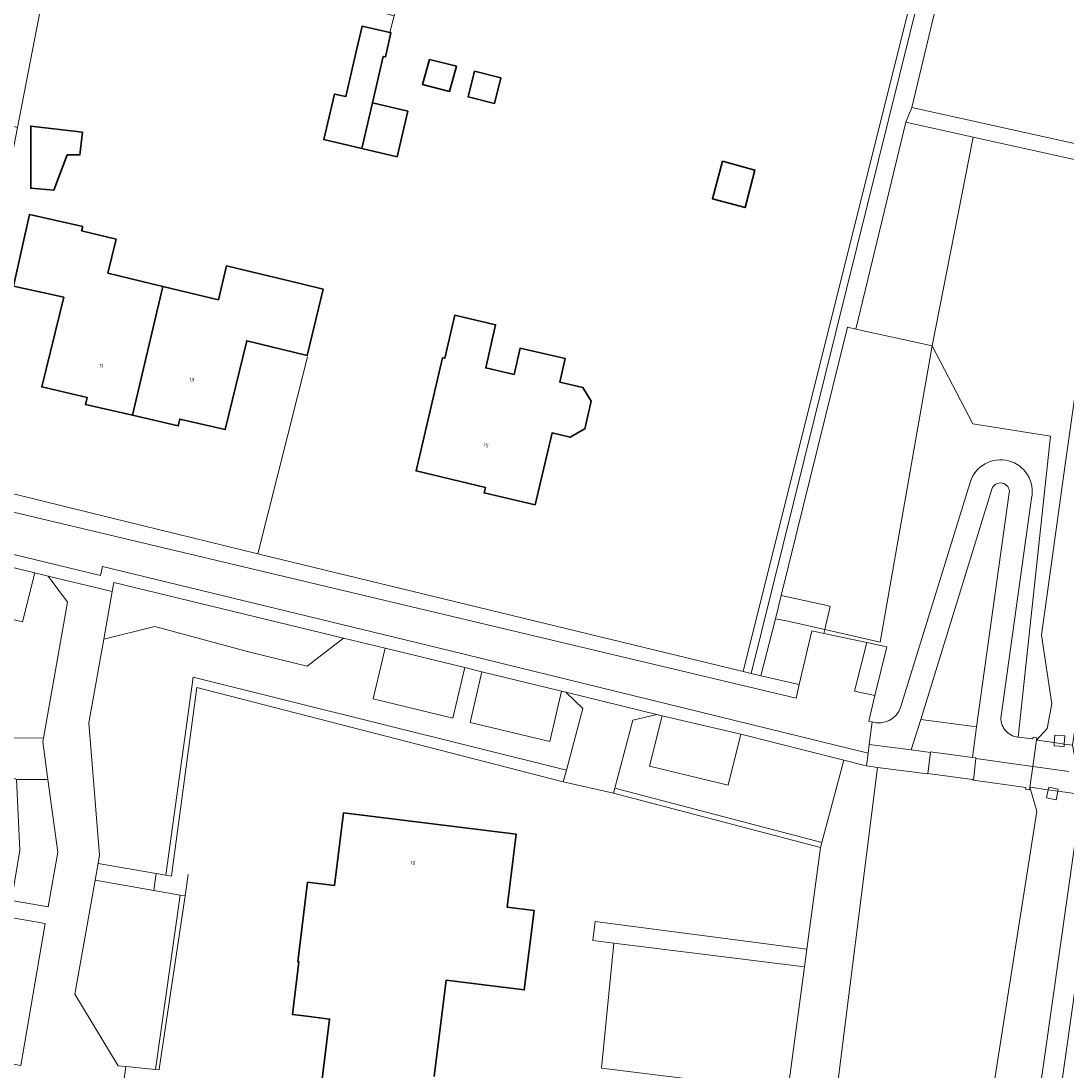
# Model space of a CAD drawing. Header units: metres. Extents: x 197700 to 204338, y 317132 to 325229.
# Tile 1042 of 1056: x 199442 to 199544, y 321794 to 321896. Entities that reach past the tile are written whole.
import ezdxf
from ezdxf.enums import TextEntityAlignment as Align

# ---------------------------------------------------------------- set-up
doc = ezdxf.new("R2010")
doc.units = ezdxf.units.M
for name, color, linetype, lineweight in [('B-WE-GR-BEPLANTING_CULTUUR_BODEMBEDEKKER-GV', 90, 'Continuous', 18), ('B-WE-GR-BEPLANTING_CULTUUR_HEESTERS-GV', 90, 'Continuous', 18), ('B-WE-GR-GROENVOORZIENING-GV', 80, 'Continuous', 18), ('B-WE-IE-TERREINAFSCHEIDING_KUNSTMATIG_HEKWERK-G', 20, 'IE-TERREINAFSCHEIDING-KUNSTMATIG', 18), ('B-WE-KW-KUNSTWERK-GV', 170, 'Continuous', 18), ('B-WE-KW-KUNSTWERK_PIJLER-GV', 170, 'Continuous', 18), ('B-WE-OG-BEBOUWING-GV', 7, 'Continuous', 35), ('B-WE-OG-BEBOUWING-T18', 10, 'Continuous', 18), ('B-WE-OG-TERREIN_CULTUURSCHEIDING-GV', 7, 'Continuous', 18), ('B-WE-OG-TERREIN_ERF-GV', 7, 'Continuous', 18), ('B-WE-VH-VERHARDING_ASFALT-GV', 252, 'Continuous', 18), ('B-WE-VH-VERHARDING_BEDRIJFSVLOERPLAAT-GV', 252, 'Continuous', 18), ('B-WE-VH-VERHARDING_BETONSTRAATSTEEN-GV', 252, 'Continuous', 18), ('B-WE-VH-VERHARDING_OPEN-GV', 252, 'Continuous', 18), ('B-WE-VH-VERHARDING_SIERBESTRATING-GV', 252, 'Continuous', 18), ('B-WE-VH-VERHARDING_TEGEL-GV', 252, 'Continuous', 18)]:
    doc.layers.add(name, color=color, linetype=linetype, lineweight=lineweight)
doc.styles.add('NLCS-ISO-M200-T18', font='NLCS-ISO.ttf', dxfattribs={"height": 0.36})
doc.linetypes.add('IE-TERREINAFSCHEIDING-KUNSTMATIG', pattern='A,4,[82,NLCS.SHX,S=0.75,R=90,X=0,Y=0],4,-2', length=10)

msp = doc.modelspace()

# ---------------------------------------------------------------- linework, layer by layer
at = {"layer": 'B-WE-GR-BEPLANTING_CULTUUR_BODEMBEDEKKER-GV'}
for points in [[(199463.899, 321834.619), (199454.635, 321837.115), (199449.674, 321835.91), (199448.226, 321827.74), (199449.249, 321814.831), (199449.11, 321814.043), (199454.781, 321813.045), (199455.727, 321812.879), (199458.383, 321832.208), (199494.753, 321823.14), (199496.337, 321829.129), (199494.679, 321830.722), (199494.277, 321830.818), (199493.124, 321825.913), (199485.358, 321827.781), (199486.512, 321832.723), (199484.841, 321833.132), (199483.684, 321828.193), (199475.912, 321830.084), (199477.089, 321835.024), (199473.034, 321836.006), (199469.486, 321833.271)], [(199499.452, 321821.381), (199519.629, 321816.072), (199521.786, 321824.09), (199511.75, 321826.641), (199510.5, 321821.665), (199502.853, 321823.526), (199504.079, 321828.421), (199503.57, 321828.566), (199501.219, 321827.986)], [(199441.48, 321815.32), (199440.673, 321810.418), (199444.258, 321809.796), (199445.184, 321815.13), (199444.23, 321822.229), (199441.152, 321822.229)], [(199454.534, 321811.413), (199448.824, 321812.418), (199446.865, 321801.29), (199451.066, 321794.322), (199451.81, 321794.248), (199454.715, 321793.959), (199457.128, 321810.956)], [(199440.405, 321808.79), (199438.16, 321795.15), (199438.02, 321795.18), (199437.986, 321794.974), (199441.577, 321794.35), (199443.976, 321808.17)], [(199499.373, 321806.276), (199517.94, 321803.956), (199518.171, 321805.674), (199497.567, 321808.384), (199497.323, 321806.532)]]:
    msp.add_lwpolyline(points, close=True, dxfattribs=at)
at = {"layer": 'B-WE-GR-BEPLANTING_CULTUUR_HEESTERS-GV'}
for points in [[(199444.64, 321903.21), (199445.374, 321906.348), (199443.86, 321910.06), (199438.324, 321911.131), (199432.69, 321887.752), (199439.321, 321886.218), (199440.91, 321885.85), (199441.264, 321885.768)], [(199440.325, 321826.287), (199443.799, 321826.248), (199444.105, 321827.902), (199446.125, 321839.504), (199444.238, 321842.045), (199442.97, 321842.36), (199441.765, 321837.601), (199433.657, 321839.517), (199431.35, 321840.062), (199430.366, 321840.299), (199429.311, 321833.923), (199428.348, 321828.109), (199437.51, 321826.318)]]:
    msp.add_lwpolyline(points, close=True, dxfattribs=at)
msp.add_lwpolyline([(199536.207, 321850.515), (199529.269, 321828.075), (199534.718, 321827.361), (199537.907, 321850.156)], dxfattribs=at)
msp.add_lwpolyline([(199537.907, 321850.156, 0.9065393), (199536.207, 321850.515)], format="xyb", dxfattribs=at)
at = {"layer": 'B-WE-GR-GROENVOORZIENING-GV'}
for points in [[(199546.741, 321971.382), (199542.382, 321964.84), (199541.52, 321960.832), (199540.754, 321957.952), (199532.114, 321921.637), (199533.899, 321921.13), (199534.971, 321915.168), (199528.41, 321887.723), (199552.617, 321882.339)], [(199530.394, 321864.495), (199525.335, 321835.598), (199519.933, 321836.831), (199519.844, 321836.449), (199524.009, 321835.56), (199525.973, 321835.14), (199524.815, 321830.392), (199524.208, 321827.901), (199524.516, 321827.836), (199524.543, 321827.828)], [(199538.769, 321826.334), (199541.927, 321855.68), (199534.344, 321856.882), (199530.394, 321864.495)], [(199527.316, 321829.244), (199534.099, 321851.176)], [(199540.073, 321849.624), (199537.103, 321828.437)], [(199520.744, 321789.071), (199525.075, 321823.399), (199523.996, 321823.538), (199523.707, 321823.602), (199521.786, 321824.09), (199519.629, 321816.072), (199519.502, 321815.588), (199518.171, 321805.674), (199517.94, 321803.956), (199516.313, 321791.836), (199515.991, 321789.441), (199515.911, 321789.452), (199509.506, 321743.306), (199510.795, 321743.128), (199510.7, 321742.493), (199513.75, 321742.036), (199513.758, 321742.035), (199514.277, 321745.532)], [(199524.144, 321714.481), (199540.578, 321819.12), (199539.907, 321821.464), (199539.871, 321821.206), (199539.512, 321821.252), (199539.527, 321821.425), (199534.431, 321822.168), (199534.358, 321822.179), (199534.333, 321822.222), (199529.952, 321822.806), (199529.948, 321822.772), (199525.075, 321823.399), (199520.744, 321789.071)]]:
    msp.add_lwpolyline(points, dxfattribs=at)
for points in [[(199532.337, 321911.544), (199531.701, 321911.702), (199511.964, 321832.741), (199512.768, 321832.546)], [(199522.965, 321866.124), (199530.394, 321864.495), (199534.394, 321884.825), (199527.836, 321886.275)], [(199534.394, 321884.825), (199530.394, 321864.495), (199534.344, 321856.882), (199541.927, 321855.68), (199538.769, 321826.334), (199540.196, 321826.173), (199540.217, 321826.334), (199540.576, 321826.288), (199540.544, 321826.055), (199541.609, 321827.197), (199542.063, 321829.602), (199541.057, 321836.295), (199543.347, 321852.922), (199547.464, 321881.937)], [(199547.464, 321881.937), (199543.347, 321852.922), (199541.057, 321836.295), (199542.063, 321829.602), (199541.609, 321827.197), (199540.544, 321826.055), (199540.189, 321823.498), (199539.907, 321821.464), (199540.578, 321819.12), (199524.144, 321714.481), (199529.896, 321713.69), (199537.734, 321769.702), (199544.967, 321820.744), (199544.567, 321822.877), (199544.064, 321825.557), (199552.343, 321880.858)], [(199547.23, 321822.5), (199547.593, 321825.059), (199555.385, 321880.186), (199552.343, 321880.858), (199544.064, 321825.557), (199544.567, 321822.877), (199544.967, 321820.744), (199537.734, 321769.702), (199529.896, 321713.69), (199526.823, 321691.532), (199519.058, 321636.412), (199513.4, 321646.07), (199512.885, 321642.793), (199520.348, 321631.174), (199528.36, 321688.081), (199529.675, 321697.418), (199534.729, 321734.127), (199542.394, 321788.333), (199546.938, 321820.464)], [(199494.448, 321821.986), (199494.753, 321823.14), (199458.383, 321832.208), (199455.727, 321812.879), (199456.257, 321812.785), (199456.328, 321813.309), (199458.748, 321831.179)], [(199543.258, 321825.671), (199543.237, 321825.426), (199542.264, 321825.51), (199542.289, 321825.808), (199542.353, 321826.546), (199543.326, 321826.462)], [(199519.629, 321816.072), (199499.452, 321821.381), (199499.323, 321820.898), (199519.502, 321815.588)], [(199541.695, 321821.21), (199541.745, 321821.457), (199542.665, 321821.268), (199542.626, 321821.077), (199542.456, 321820.249), (199541.536, 321820.438)], [(199455.116, 321794.22), (199457.595, 321810.874), (199457.128, 321810.956), (199454.715, 321793.959), (199455.072, 321793.924)], [(199499.373, 321806.276), (199498.182, 321794.068), (199516.313, 321791.836), (199517.94, 321803.956)]]:
    msp.add_lwpolyline(points, close=True, dxfattribs=at)
for points in [[(199534.099, 321851.176, -0.9656607), (199540.073, 321849.624)], [(199524.543, 321827.828, 0.4003165), (199527.316, 321829.244)], [(199537.103, 321828.437, 0.4210968), (199538.769, 321826.334)]]:
    msp.add_lwpolyline(points, format="xyb", dxfattribs=at)
at = {"layer": 'B-WE-IE-TERREINAFSCHEIDING_KUNSTMATIG_HEKWERK-G'}
for points in [[(199531.701, 321911.702), (199511.964, 321832.741)], [(199477.545, 321895.019), (199477.957, 321896.649)], [(199515.691, 321840.158), (199522.136, 321866.306), (199522.965, 321866.124)], [(199522.965, 321866.124), (199530.394, 321864.495)], [(199530.394, 321864.495), (199525.335, 321835.598), (199519.933, 321836.831)], [(199464.683, 321844.221), (199469.532, 321863.403)], [(199515.13, 321837.88), (199515.691, 321840.158)], [(199520.144, 321839.163), (199515.691, 321840.158)], [(199519.933, 321836.831), (199516.31, 321837.658)], [(199494.448, 321821.986), (199458.748, 321831.179), (199456.328, 321813.309)], [(199519.502, 321815.588), (199499.323, 321820.898)], [(199518.171, 321805.674), (199519.502, 321815.588)], [(199454.534, 321811.413), (199454.781, 321813.045)], [(199457.907, 321812.967), (199457.595, 321810.874)], [(199457.595, 321810.874), (199455.116, 321794.22)], [(199517.94, 321803.956), (199518.171, 321805.674)], [(199516.313, 321791.836), (199517.94, 321803.956)]]:
    msp.add_lwpolyline(points, dxfattribs=at)
at = {"layer": 'B-WE-KW-KUNSTWERK-GV'}
msp.add_lwpolyline([(199544.064, 321825.557), (199543.258, 321825.671), (199542.289, 321825.808), (199540.544, 321826.055), (199540.189, 321823.498), (199539.907, 321821.464), (199541.695, 321821.21), (199542.626, 321821.077), (199544.967, 321820.744)], dxfattribs=at)
at = {"layer": 'B-WE-KW-KUNSTWERK_PIJLER-GV'}
for points in [[(199542.289, 321825.808), (199542.264, 321825.51), (199543.237, 321825.426), (199543.258, 321825.671), (199543.326, 321826.462), (199542.353, 321826.546)], [(199542.626, 321821.077), (199542.665, 321821.268), (199541.745, 321821.457), (199541.695, 321821.21), (199541.536, 321820.438), (199542.456, 321820.249)]]:
    msp.add_lwpolyline(points, close=True, dxfattribs=at)
at = {"layer": 'B-WE-OG-BEBOUWING-GV'}
for points in [[(199474.824, 321883.72), (199475.84, 321888.16), (199476.9, 321892.7), (199477.116, 321892.65), (199477.654, 321894.994), (199477.545, 321895.019), (199474.848, 321895.639), (199474.31, 321893.3), (199473.25, 321888.77), (199472.14, 321889.02), (199471.1, 321884.59)], [(199481.411, 321892.396), (199480.732, 321889.944), (199483.351, 321889.279), (199484.03, 321891.732)], [(199485.799, 321891.248), (199485.172, 321888.754), (199487.74, 321888.109), (199488.367, 321890.603)], [(199475.84, 321888.16), (199474.824, 321883.72), (199478.25, 321882.92), (199479.29, 321887.35)], [(199447.607, 321885.315), (199442.554, 321885.91), (199442.554, 321879.839), (199444.815, 321879.661), (199446.12, 321883.088), (199447.345, 321883.088)], [(199509.958, 321882.485), (199508.974, 321878.815), (199512.157, 321877.953), (199513.125, 321881.61)], [(199447.49, 321875.7), (199447.618, 321876.115), (199442.424, 321877.27), (199440.874, 321870.301), (199445.77, 321869.212), (199443.63, 321860.48), (199448.05, 321859.45), (199447.89, 321858.78), (199452.456, 321857.719), (199455.44, 321870.279), (199450.07, 321871.58), (199450.87, 321874.88)], [(199452.456, 321857.719), (199456.93, 321856.68), (199457.08, 321857.35), (199461.5, 321856.32), (199463.598, 321864.979), (199469.497, 321863.55), (199471.06, 321870.001), (199468.932, 321870.517), (199465.01, 321871.46), (199461.64, 321872.27), (199460.84, 321868.97), (199455.44, 321870.279)], [(199491.72, 321848.98), (199493.36, 321855.991), (199495.112, 321855.581), (199496.531, 321856.379), (199497.169, 321859.105), (199496.348, 321860.427), (199494.109, 321860.95), (199494.63, 321863.24), (199490.24, 321864.25), (199489.65, 321861.7), (199486.89, 321862.33), (199487.85, 321866.54), (199483.87, 321867.46), (199482.89, 321863.28), (199482.68, 321863.33), (199480.1, 321852.29), (199486.86, 321850.69), (199486.73, 321850.15)]]:
    msp.add_lwpolyline(points, close=True, dxfattribs=at)
msp.add_lwpolyline([(199481.868, 321793.258), (199483.031, 321802.656), (199490.643, 321801.714), (199491.601, 321809.455), (199488.971, 321809.78), (199489.849, 321816.876), (199473.028, 321818.958), (199472.151, 321811.872), (199469.531, 321812.196), (199468.573, 321804.455), (199468.692, 321804.441), (199468.058, 321799.32), (199469.446, 321799.148), (199471.67, 321798.873), (199470.356, 321788.254)], dxfattribs=at)
at = {"layer": 'B-WE-OG-TERREIN_CULTUURSCHEIDING-GV'}
msp.add_lwpolyline([(199519.933, 321836.831), (199525.335, 321835.598), (199530.394, 321864.495), (199522.965, 321866.124), (199522.136, 321866.306), (199515.691, 321840.158), (199520.144, 321839.163), (199520.462, 321839.092)], close=True, dxfattribs=at)
at = {"layer": 'B-WE-OG-TERREIN_ERF-GV'}
for points in [[(199476.587, 321896.995), (199455.021, 321901.191), (199444.64, 321903.21), (199441.264, 321885.768), (199434.649, 321851.584), (199450.354, 321847.734), (199464.683, 321844.221), (199511.964, 321832.741), (199531.701, 321911.702), (199484.692, 321923.3), (199477.957, 321896.649)], [(199474.824, 321883.72), (199471.1, 321884.59), (199472.14, 321889.02), (199473.25, 321888.77), (199474.31, 321893.3), (199474.848, 321895.639), (199477.545, 321895.019), (199477.654, 321894.994), (199477.116, 321892.65), (199476.9, 321892.7), (199475.84, 321888.16), (199479.29, 321887.35), (199478.25, 321882.92)], [(199481.411, 321892.396), (199484.03, 321891.732), (199483.351, 321889.279), (199480.732, 321889.944)], [(199485.799, 321891.248), (199488.367, 321890.603), (199487.74, 321888.109), (199485.172, 321888.754)], [(199447.607, 321885.315), (199447.345, 321883.088), (199446.12, 321883.088), (199444.815, 321879.661), (199442.554, 321879.839), (199442.554, 321885.91)], [(199509.958, 321882.485), (199513.125, 321881.61), (199512.157, 321877.953), (199508.974, 321878.815)], [(199445.77, 321869.212), (199440.874, 321870.301), (199442.424, 321877.27), (199447.618, 321876.115), (199447.49, 321875.7), (199450.87, 321874.88), (199450.07, 321871.58), (199455.44, 321870.279), (199460.84, 321868.97), (199461.64, 321872.27), (199465.01, 321871.46), (199468.932, 321870.517), (199471.06, 321870.001), (199469.497, 321863.55), (199463.598, 321864.979), (199461.5, 321856.32), (199457.08, 321857.35), (199456.93, 321856.68), (199452.456, 321857.719), (199447.89, 321858.78), (199448.05, 321859.45), (199443.63, 321860.48)], [(199494.109, 321860.95), (199496.348, 321860.427), (199497.169, 321859.105), (199496.531, 321856.379), (199495.112, 321855.581), (199493.36, 321855.991), (199491.72, 321848.98), (199486.73, 321850.15), (199486.86, 321850.69), (199480.1, 321852.29), (199482.68, 321863.33), (199482.89, 321863.28), (199483.87, 321867.46), (199487.85, 321866.54), (199486.89, 321862.33), (199489.65, 321861.7), (199490.24, 321864.25), (199494.63, 321863.24)]]:
    msp.add_lwpolyline(points, close=True, dxfattribs=at)
for points in [[(199516.313, 321791.836), (199498.182, 321794.068), (199499.373, 321806.276), (199497.323, 321806.532), (199497.567, 321808.384), (199518.171, 321805.674), (199519.502, 321815.588), (199499.323, 321820.898), (199494.448, 321821.986), (199458.748, 321831.179), (199456.328, 321813.309), (199456.257, 321812.785), (199455.727, 321812.879), (199454.781, 321813.045), (199454.534, 321811.413), (199457.128, 321810.956), (199457.595, 321810.874), (199455.116, 321794.22), (199455.072, 321793.924), (199454.715, 321793.959), (199451.81, 321794.248), (199451.181, 321789.427)], [(199470.356, 321788.254), (199471.67, 321798.873), (199469.446, 321799.148), (199468.058, 321799.32), (199468.692, 321804.441), (199468.573, 321804.455), (199469.531, 321812.196), (199472.151, 321811.872), (199473.028, 321818.958), (199489.849, 321816.876), (199488.971, 321809.78), (199491.601, 321809.455), (199490.643, 321801.714), (199483.031, 321802.656), (199481.868, 321793.258)]]:
    msp.add_lwpolyline(points, dxfattribs=at)
at = {"layer": 'B-WE-VH-VERHARDING_ASFALT-GV'}
msp.add_lwpolyline([(199547.593, 321825.059), (199547.23, 321822.5), (199546.938, 321820.464), (199542.394, 321788.333), (199544.422, 321788.123), (199548.958, 321820.177), (199549.245, 321822.214), (199549.604, 321824.775), (199556.917, 321876.662), (199558.321, 321886.171), (199556.31, 321886.455), (199555.604, 321881.675), (199555.385, 321880.186)], close=True, dxfattribs=at)
for points in [[(199540.073, 321849.624, 0.9656607), (199534.099, 321851.176)], [(199536.207, 321850.515, -0.9065393), (199537.907, 321850.156)], [(199527.316, 321829.244, -0.4003165), (199524.543, 321827.828)], [(199538.769, 321826.334, -0.4210968), (199537.103, 321828.437)]]:
    msp.add_lwpolyline(points, format="xyb", dxfattribs=at)
for points in [[(199534.099, 321851.176), (199527.316, 321829.244)], [(199529.269, 321828.075), (199536.207, 321850.515)], [(199537.907, 321850.156), (199534.718, 321827.361), (199534.312, 321824.37), (199534.652, 321824.319), (199534.647, 321824.27), (199540.189, 321823.498), (199540.544, 321826.055), (199540.576, 321826.288), (199540.217, 321826.334), (199540.196, 321826.173), (199538.769, 321826.334)], [(199537.103, 321828.437), (199540.073, 321849.624)], [(199524.543, 321827.828), (199524.263, 321825.635), (199528.348, 321825.095), (199529.269, 321828.075)], [(199544.064, 321825.557), (199543.258, 321825.671), (199542.289, 321825.808), (199540.544, 321826.055), (199540.189, 321823.498), (199543.702, 321823)], [(199543.702, 321823), (199540.189, 321823.498), (199539.907, 321821.464), (199541.695, 321821.21), (199542.626, 321821.077), (199544.967, 321820.744)]]:
    msp.add_lwpolyline(points, dxfattribs=at)
at = {"layer": 'B-WE-VH-VERHARDING_BEDRIJFSVLOERPLAAT-GV'}
msp.add_lwpolyline([(199534.431, 321822.168), (199534.647, 321824.27), (199534.652, 321824.319), (199534.312, 321824.37), (199530.232, 321824.918), (199530.222, 321824.845), (199529.952, 321822.806), (199534.333, 321822.222), (199534.358, 321822.179)], close=True, dxfattribs=at)
at = {"layer": 'B-WE-VH-VERHARDING_BETONSTRAATSTEEN-GV'}
for points in [[(199431.124, 321852.621), (199428.698, 321853.222), (199413.599, 321856.962), (199398.159, 321860.787), (199394.509, 321859.278), (199398.882, 321858.244), (199517.128, 321830.16), (199517.437, 321831.471), (199513.71, 321832.309), (199512.768, 321832.546), (199511.964, 321832.741), (199464.683, 321844.221), (199450.354, 321847.734), (199434.649, 321851.584), (199432.613, 321852.083)], [(199400.968, 321852.489), (199399.933, 321847.738), (199404.129, 321846.614), (199430.366, 321840.299), (199431.35, 321840.062), (199433.657, 321839.517), (199441.765, 321837.601), (199442.97, 321842.36), (199406.848, 321851.106)], [(199450.493, 321840.527), (199449.674, 321835.91), (199454.635, 321837.115), (199463.899, 321834.619), (199469.486, 321833.271), (199473.034, 321836.006), (199450.652, 321841.426)], [(199515.13, 321837.88), (199513.71, 321832.309), (199517.437, 321831.471), (199518.67, 321836.7), (199519.844, 321836.449), (199519.933, 321836.831), (199516.31, 321837.658)], [(199484.841, 321833.132), (199477.089, 321835.024), (199475.912, 321830.084), (199483.684, 321828.193)], [(199524.815, 321830.392), (199525.973, 321835.14), (199524.009, 321835.56), (199522.834, 321830.818)], [(199486.512, 321832.723), (199485.358, 321827.781), (199493.124, 321825.913), (199494.277, 321830.818)], [(199503.57, 321828.566), (199494.679, 321830.722), (199496.337, 321829.129), (199494.753, 321823.14), (199494.448, 321821.986), (199499.323, 321820.898), (199499.452, 321821.381), (199501.219, 321827.986)], [(199511.75, 321826.641), (199504.079, 321828.421), (199502.853, 321823.526), (199510.5, 321821.665)], [(199528.348, 321825.095), (199524.263, 321825.635), (199524.156, 321824.796), (199523.996, 321823.538), (199525.075, 321823.399), (199529.948, 321822.772), (199529.952, 321822.806), (199530.222, 321824.845)], [(199534.647, 321824.27), (199534.431, 321822.168), (199539.527, 321821.425), (199539.512, 321821.252), (199539.871, 321821.206), (199539.907, 321821.464), (199540.189, 321823.498)]]:
    msp.add_lwpolyline(points, close=True, dxfattribs=at)
for points in [[(199383.896, 321857.965), (199449.346, 321842.098), (199449.558, 321842.984), (199483.334, 321834.798), (199524.156, 321824.796), (199524.263, 321825.635), (199524.543, 321827.828), (199524.516, 321827.836), (199524.208, 321827.901), (199524.815, 321830.392), (199522.834, 321830.818), (199524.009, 321835.56), (199519.844, 321836.449), (199518.67, 321836.7), (199517.437, 321831.471), (199517.128, 321830.16), (199398.882, 321858.244)], [(199406.848, 321851.106), (199442.97, 321842.36), (199444.238, 321842.045), (199450.493, 321840.527), (199450.652, 321841.426), (199473.034, 321836.006), (199477.089, 321835.024), (199484.841, 321833.132), (199486.512, 321832.723), (199494.277, 321830.818), (199494.679, 321830.722), (199503.57, 321828.566), (199504.079, 321828.421), (199511.75, 321826.641), (199521.786, 321824.09), (199523.707, 321823.602), (199523.996, 321823.538), (199524.156, 321824.796), (199483.334, 321834.798), (199449.558, 321842.984), (199449.346, 321842.098), (199383.896, 321857.965)], [(199451.181, 321789.427), (199451.81, 321794.248), (199451.066, 321794.322), (199446.865, 321801.29), (199448.824, 321812.418), (199449.11, 321814.043), (199449.249, 321814.831), (199448.226, 321827.74), (199449.674, 321835.91), (199450.493, 321840.527), (199444.238, 321842.045), (199446.125, 321839.504), (199444.105, 321827.902), (199443.799, 321826.248), (199443.737, 321825.896), (199444.23, 321822.229), (199445.184, 321815.13), (199444.258, 321809.796), (199440.673, 321810.418), (199440.405, 321808.79), (199443.976, 321808.17), (199441.577, 321794.35), (199437.986, 321794.974), (199437.775, 321793.691)]]:
    msp.add_lwpolyline(points, dxfattribs=at)
at = {"layer": 'B-WE-VH-VERHARDING_OPEN-GV'}
msp.add_lwpolyline([(199520.144, 321839.163), (199515.691, 321840.158), (199515.13, 321837.88), (199516.31, 321837.658), (199519.933, 321836.831), (199520.462, 321839.092)], close=True, dxfattribs=at)
at = {"layer": 'B-WE-VH-VERHARDING_SIERBESTRATING-GV'}
msp.add_lwpolyline([(199528.348, 321825.095), (199530.222, 321824.845), (199530.232, 321824.918), (199534.312, 321824.37), (199534.718, 321827.361), (199529.269, 321828.075)], close=True, dxfattribs=at)
at = {"layer": 'B-WE-VH-VERHARDING_TEGEL-GV'}
for points in [[(199522.965, 321866.124), (199527.836, 321886.275), (199528.41, 321887.723), (199534.971, 321915.168), (199533.899, 321921.13), (199532.114, 321921.637), (199530.417, 321922.003), (199520.395, 321924.175), (199520.091, 321922.842), (199532.483, 321920.02), (199533.152, 321914.833), (199532.337, 321911.544), (199512.768, 321832.546), (199513.71, 321832.309), (199515.13, 321837.88), (199515.691, 321840.158), (199522.136, 321866.306)], [(199527.836, 321886.275), (199534.394, 321884.825), (199547.464, 321881.937), (199552.343, 321880.858), (199555.385, 321880.186), (199555.604, 321881.675), (199552.617, 321882.339), (199528.41, 321887.723)], [(199426.958, 321825.434), (199430.662, 321824.814), (199437.045, 321823.805), (199437.937, 321823.651), (199441.152, 321822.229), (199444.23, 321822.229), (199443.737, 321825.896), (199443.799, 321826.248), (199440.325, 321826.287), (199437.51, 321826.318), (199428.348, 321828.109), (199427.399, 321828.266)], [(199449.11, 321814.043), (199448.824, 321812.418), (199454.534, 321811.413), (199454.781, 321813.045)]]:
    msp.add_lwpolyline(points, close=True, dxfattribs=at)

# ---------------------------------------------------------------- texts
at = {"layer": 'B-WE-OG-BEBOUWING-T18', "style": 'NLCS-ISO-M200-T18'}
for s, rotation, p in [('11', 347, (199449.417, 321862.532)), ('13', 346.9, (199458.234, 321861.188)), ('15', 346.7, (199486.923, 321854.786)), ('10', 353, (199479.796, 321814.09))]:
    msp.add_text(s, height=0.36, rotation=rotation, dxfattribs=at).set_placement(p, align=Align.MIDDLE)

doc.saveas('drawing.dxf')
